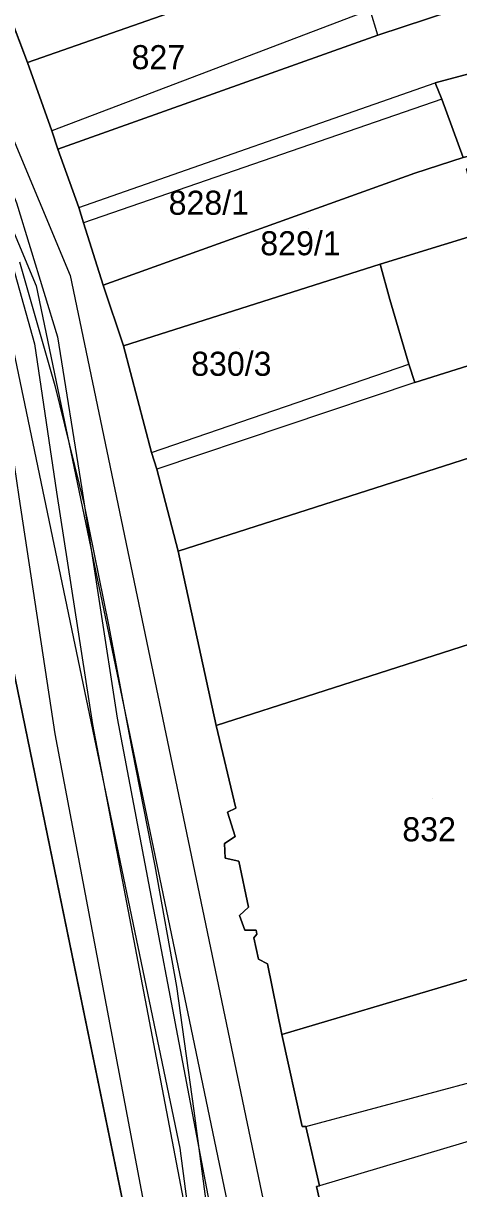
# Model space of a CAD drawing. Extents: x -263423 to -261326, y -1240067 to -1237864.
# Drawn here: x -262739.6 to -262703.4, y -1239671.3 to -1239574.4 of the extents above; entities that cross this region are included whole.
import ezdxf

# ---------------------------------------------------------------- set-up
doc = ezdxf.new("R2010")
doc.units = 0
for name, color, linetype in [('body_kn', 7, 'Continuous'), ('kladpar_druhypozemkov', 7, 'Continuous'), ('kladpar_hranice', 7, 'Continuous'), ('kladpar_parcelnecisla', 7, 'Continuous'), ('kladpar_plochy', 7, 'Continuous'), ('tarchy_linie', 7, 'Continuous'), ('zappar_hrandruhpozemk', 7, 'Continuous')]:
    doc.layers.add(name, color=color, linetype=linetype)

msp = doc.modelspace()

# ---------------------------------------------------------------- linework, layer by layer
at = {"layer": 'body_kn'}
for p, q in [((-262710.1, -1239575.4), (-262710.1, -1239575.4)), ((-262710.1, -1239575.4), (-262710.1, -1239575.4)), ((-262739.27, -1239577.68), (-262739.27, -1239577.68)), ((-262705.33, -1239579.37), (-262705.33, -1239579.37)), ((-262704.77, -1239580.71), (-262704.77, -1239580.71)), ((-262704.77, -1239580.71), (-262704.77, -1239580.71)), ((-262737.26, -1239583.36), (-262737.26, -1239583.36)), ((-262736.75, -1239584.89), (-262736.75, -1239584.89)), ((-262707.02, -1239586.88), (-262707.02, -1239586.88)), ((-262734.99, -1239589.74), (-262734.99, -1239589.74)), ((-262734.99, -1239589.74), (-262734.99, -1239589.74)), ((-262734.61, -1239591.01), (-262734.61, -1239591.01)), ((-262709.91, -1239594.45), (-262709.91, -1239594.45)), ((-262735.73, -1239595.37), (-262735.73, -1239595.37)), ((-262738.56, -1239596.25), (-262738.56, -1239596.25)), ((-262732.97, -1239596.18), (-262732.97, -1239596.18)), ((-262732.97, -1239596.18), (-262732.97, -1239596.18)), ((-262709.09, -1239597.38), (-262709.09, -1239597.38)), ((-262736.77, -1239600.48), (-262736.77, -1239600.48)), ((-262738.68, -1239601.06), (-262738.68, -1239601.06)), ((-262731.27, -1239601.22), (-262731.27, -1239601.22)), ((-262707.52, -1239602.74), (-262707.52, -1239602.74)), ((-262707.52, -1239602.74), (-262707.52, -1239602.74)), ((-262736.99, -1239604.52), (-262736.99, -1239604.52)), ((-262707.01, -1239604.27), (-262707.01, -1239604.27)), ((-262707.01, -1239604.27), (-262707.01, -1239604.27)), ((-262728.94, -1239610.09), (-262728.94, -1239610.09)), ((-262728.94, -1239610.09), (-262728.94, -1239610.09)), ((-262728.5, -1239611.49), (-262728.5, -1239611.49)), ((-262736.86, -1239613.39), (-262736.86, -1239613.39)), ((-262734.76, -1239613.13), (-262734.76, -1239613.13)), ((-262734.56, -1239614.45), (-262734.56, -1239614.45)), ((-262726.74, -1239618.31), (-262726.74, -1239618.31)), ((-262732.52, -1239624.43), (-262732.52, -1239624.43)), ((-262733.86, -1239632.71), (-262733.86, -1239632.71)), ((-262731.81, -1239632.18), (-262731.81, -1239632.18)), ((-262723.55, -1239632.79), (-262723.55, -1239632.79)), ((-262736.98, -1239633.48), (-262736.98, -1239633.48)), ((-262730.56, -1239634.88), (-262730.56, -1239634.88)), ((-262721.92, -1239639.67), (-262721.92, -1239639.67)), ((-262722.62, -1239639.99), (-262722.62, -1239639.99)), ((-262722.88, -1239642.6), (-262722.88, -1239642.6)), ((-262721.99, -1239642.03), (-262721.99, -1239642.03)), ((-262728.68, -1239644.46), (-262728.68, -1239644.46)), ((-262722.82, -1239643.81), (-262722.82, -1239643.81)), ((-262721.68, -1239644.07), (-262721.68, -1239644.07)), ((-262720.86, -1239647.9), (-262720.86, -1239647.9)), ((-262721.63, -1239648.59), (-262721.63, -1239648.59)), ((-262721.19, -1239649.81), (-262721.19, -1239649.81)), ((-262720.23, -1239649.81), (-262720.23, -1239649.81)), ((-262720.17, -1239650.13), (-262720.17, -1239650.13)), ((-262720.43, -1239650.45), (-262720.43, -1239650.45)), ((-262720.05, -1239652.23), (-262720.05, -1239652.23)), ((-262719.29, -1239652.62), (-262719.29, -1239652.62)), ((-262726.88, -1239654.48), (-262726.88, -1239654.48)), ((-262718.1, -1239658.48), (-262718.1, -1239658.48)), ((-262725.41, -1239664.84), (-262725.41, -1239664.84)), ((-262716.41, -1239666.14), (-262716.41, -1239666.14)), ((-262716.09, -1239666.14), (-262716.09, -1239666.14)), ((-262716.09, -1239666.14), (-262716.09, -1239666.14)), ((-262726.59, -1239667.94), (-262726.59, -1239667.94)), ((-262715.22, -1239671.11), (-262715.22, -1239671.11)), ((-262714.96, -1239671.05), (-262714.96, -1239671.05))]:
    msp.add_line(p, q, dxfattribs=at)
at = {"layer": 'kladpar_druhypozemkov'}
for p, q in [((-262728.34, -1239575.93), (-262728.34, -1239575.93)), ((-262724.04, -1239588.23), (-262724.04, -1239588.23)), ((-262715.85, -1239591.46), (-262715.85, -1239591.46)), ((-262721.64, -1239601.42), (-262721.64, -1239601.42)), ((-262705.54, -1239638.82), (-262705.54, -1239638.82))]:
    msp.add_line(p, q, dxfattribs=at)
at = {"layer": 'kladpar_hranice'}
for points in [[(-262726.47, -1239557.68), (-262724.81, -1239557.05), (-262711.48, -1239551.83), (-262709.7, -1239551.2), (-262704.78, -1239565.62), (-262739.27, -1239577.68), (-262744.26, -1239564.47)], [(-262704.78, -1239565.62), (-262700.19, -1239563.92), (-262694.32, -1239561.91), (-262687.31, -1239559.84), (-262686.99, -1239559.78), (-262683.77, -1239567.12), (-262683.64, -1239567.44), (-262686.77, -1239568.19), (-262688.04, -1239568.5), (-262689.44, -1239568.81), (-262689.51, -1239568.62), (-262710.1, -1239575.4), (-262736.75, -1239584.89), (-262737.26, -1239583.36), (-262739.27, -1239577.68), (-262704.78, -1239565.62)], [(-262744.26, -1239564.47), (-262739.27, -1239577.68), (-262737.26, -1239583.36), (-262736.75, -1239584.89), (-262734.99, -1239589.74), (-262734.61, -1239591.01), (-262732.97, -1239596.18), (-262731.27, -1239601.22), (-262728.94, -1239610.09), (-262728.5, -1239611.49), (-262726.74, -1239618.31), (-262723.55, -1239632.79), (-262721.92, -1239639.67), (-262722.62, -1239639.99), (-262721.99, -1239642.03), (-262722.88, -1239642.6), (-262722.82, -1239643.81), (-262721.68, -1239644.07), (-262720.86, -1239647.9), (-262721.63, -1239648.59), (-262721.19, -1239649.81), (-262720.23, -1239649.81), (-262720.17, -1239650.13), (-262720.43, -1239650.45), (-262720.05, -1239652.23), (-262719.29, -1239652.62), (-262718.1, -1239658.48), (-262716.41, -1239666.14), (-262716.09, -1239666.14), (-262714.96, -1239671.05), (-262715.22, -1239671.11), (-262713.4, -1239679.02)], [(-262710.1, -1239575.4), (-262689.51, -1239568.62), (-262689.44, -1239568.81), (-262688.04, -1239568.5), (-262686.77, -1239568.19), (-262685.19, -1239573.99), (-262705.33, -1239579.37), (-262704.77, -1239580.71), (-262703, -1239585.56), (-262707.02, -1239586.88), (-262732.97, -1239596.18), (-262734.61, -1239591.01), (-262734.99, -1239589.74), (-262736.75, -1239584.89), (-262710.1, -1239575.4)], [(-262679.08, -1239572.37), (-262678.95, -1239572.62), (-262670.85, -1239570.24), (-262669.79, -1239576.04), (-262684.39, -1239580.37), (-262698.41, -1239584.5), (-262701.27, -1239585.16), (-262703, -1239585.56), (-262704.77, -1239580.71), (-262705.33, -1239579.37), (-262685.19, -1239573.99), (-262679.08, -1239572.37)], [(-262668.98, -1239581.33), (-262666.34, -1239589.72), (-262665.27, -1239593.13), (-262678.78, -1239597.27), (-262682.22, -1239598.34), (-262682.85, -1239596.68), (-262707.01, -1239604.27), (-262707.52, -1239602.74), (-262709.09, -1239597.38), (-262709.91, -1239594.45), (-262699.26, -1239591.18), (-262699.39, -1239590.74), (-262683.9, -1239585.91), (-262668.98, -1239581.33)], [(-262732.97, -1239596.18), (-262707.02, -1239586.88), (-262703, -1239585.56), (-262701.27, -1239585.16), (-262701.01, -1239585.92), (-262702.75, -1239586.55), (-262702.5, -1239587.53), (-262696.08, -1239585.35), (-262695.1, -1239588.68), (-262699.56, -1239590.17), (-262699.39, -1239590.74), (-262699.26, -1239591.18), (-262709.91, -1239594.45), (-262731.27, -1239601.22), (-262732.97, -1239596.18)], [(-262683.84, -1239604.57), (-262681.48, -1239603.75), (-262680.46, -1239603.44), (-262677.01, -1239602.37), (-262663.63, -1239598.17), (-262662.16, -1239597.73), (-262657.06, -1239596.16), (-262654.32, -1239595.29), (-262651.66, -1239594.48), (-262649.03, -1239593.68), (-262637.18, -1239590.08), (-262633.72, -1239601.88), (-262632.97, -1239604.62), (-262665.21, -1239614.28), (-262665.15, -1239614.6), (-262680.13, -1239619.05), (-262680.26, -1239618.73), (-262698.74, -1239624.56), (-262698.68, -1239624.82), (-262723.55, -1239632.79), (-262726.74, -1239618.31), (-262683.84, -1239604.57)], [(-262707.52, -1239602.74), (-262707.01, -1239604.27), (-262682.85, -1239596.68), (-262682.22, -1239598.34), (-262680.46, -1239603.44), (-262681.48, -1239603.75), (-262683.84, -1239604.57), (-262726.74, -1239618.31), (-262728.5, -1239611.49), (-262728.94, -1239610.09), (-262731.27, -1239601.22), (-262709.91, -1239594.45), (-262709.09, -1239597.38), (-262707.52, -1239602.74)], [(-262698.46, -1239652.65), (-262718.1, -1239658.48), (-262719.29, -1239652.62), (-262720.05, -1239652.23), (-262720.43, -1239650.45), (-262720.17, -1239650.13), (-262720.23, -1239649.81), (-262721.19, -1239649.81), (-262721.63, -1239648.59), (-262720.86, -1239647.9), (-262721.68, -1239644.07), (-262722.82, -1239643.81), (-262722.88, -1239642.6), (-262721.99, -1239642.03), (-262722.62, -1239639.99), (-262721.92, -1239639.67), (-262723.55, -1239632.79), (-262698.68, -1239624.82)], [(-262740.91, -1239625.89), (-262730.13, -1239678.22), (-262729.72, -1239680.22), (-262721.69, -1239722.43), (-262721.35, -1239724.22), (-262718.29, -1239740.35), (-262718.21, -1239740.75), (-262722.08, -1239740.82), (-262725.23, -1239741.33), (-262730.64, -1239742.58), (-262733.98, -1239743.76), (-262738.34, -1239745.97), (-262739.76, -1239747.13)], [(-262739.76, -1239747.13), (-262738.34, -1239745.97), (-262733.98, -1239743.76), (-262730.64, -1239742.58), (-262725.23, -1239741.33), (-262722.08, -1239740.82), (-262718.21, -1239740.75), (-262718.29, -1239740.35), (-262721.35, -1239724.22), (-262721.69, -1239722.43), (-262729.72, -1239680.22), (-262730.13, -1239678.22), (-262740.91, -1239625.89)], [(-262713.4, -1239679.02), (-262715.22, -1239671.11), (-262714.96, -1239671.05), (-262716.09, -1239666.14), (-262716.41, -1239666.14), (-262718.1, -1239658.48), (-262698.46, -1239652.65), (-262692.34, -1239650.83), (-262625.74, -1239631.34)]]:
    msp.add_lwpolyline(points, dxfattribs=at)
at = {"layer": 'kladpar_plochy'}
for p, q in [((-262739.27, -1239577.68), (-262744.26, -1239564.47)), ((-262744.26, -1239564.47), (-262739.27, -1239577.68)), ((-262704.78, -1239565.62), (-262739.27, -1239577.68)), ((-262739.27, -1239577.68), (-262737.26, -1239583.36)), ((-262737.26, -1239583.36), (-262736.75, -1239584.89)), ((-262736.75, -1239584.89), (-262734.99, -1239589.74)), ((-262734.99, -1239589.74), (-262734.61, -1239591.01)), ((-262734.61, -1239591.01), (-262732.97, -1239596.18)), ((-262732.97, -1239596.18), (-262731.27, -1239601.22)), ((-262731.27, -1239601.22), (-262728.94, -1239610.09)), ((-262728.94, -1239610.09), (-262728.5, -1239611.49)), ((-262728.5, -1239611.49), (-262726.74, -1239618.31)), ((-262726.74, -1239618.31), (-262723.55, -1239632.79)), ((-262740.91, -1239625.89), (-262730.13, -1239678.22)), ((-262730.13, -1239678.22), (-262740.91, -1239625.89)), ((-262723.55, -1239632.79), (-262721.92, -1239639.67)), ((-262721.92, -1239639.67), (-262722.62, -1239639.99)), ((-262722.62, -1239639.99), (-262721.99, -1239642.03)), ((-262721.99, -1239642.03), (-262722.88, -1239642.6)), ((-262722.88, -1239642.6), (-262722.82, -1239643.81)), ((-262722.82, -1239643.81), (-262721.68, -1239644.07)), ((-262721.68, -1239644.07), (-262720.86, -1239647.9)), ((-262720.86, -1239647.9), (-262721.63, -1239648.59)), ((-262721.63, -1239648.59), (-262721.19, -1239649.81)), ((-262721.19, -1239649.81), (-262720.23, -1239649.81)), ((-262720.17, -1239650.13), (-262720.43, -1239650.45)), ((-262720.23, -1239649.81), (-262720.17, -1239650.13)), ((-262720.43, -1239650.45), (-262720.05, -1239652.23)), ((-262720.05, -1239652.23), (-262719.29, -1239652.62)), ((-262719.29, -1239652.62), (-262718.1, -1239658.48)), ((-262718.1, -1239658.48), (-262716.41, -1239666.14)), ((-262716.41, -1239666.14), (-262716.09, -1239666.14)), ((-262716.09, -1239666.14), (-262714.96, -1239671.05)), ((-262714.96, -1239671.05), (-262715.22, -1239671.11)), ((-262715.22, -1239671.11), (-262713.4, -1239679.02))]:
    msp.add_line(p, q, dxfattribs=at)
for points in [[(-262704.78, -1239565.62), (-262700.19, -1239563.92), (-262694.32, -1239561.91), (-262687.31, -1239559.84), (-262686.99, -1239559.78), (-262683.77, -1239567.12), (-262683.64, -1239567.44), (-262686.77, -1239568.19), (-262688.04, -1239568.5), (-262689.44, -1239568.81), (-262689.51, -1239568.62), (-262710.1, -1239575.4), (-262736.75, -1239584.89), (-262737.26, -1239583.36), (-262739.27, -1239577.68)], [(-262710.1, -1239575.4), (-262689.51, -1239568.62), (-262689.44, -1239568.81), (-262688.04, -1239568.5), (-262686.77, -1239568.19), (-262685.19, -1239573.99), (-262705.33, -1239579.37), (-262704.77, -1239580.71), (-262703, -1239585.56), (-262707.02, -1239586.88), (-262732.97, -1239596.18), (-262734.61, -1239591.01), (-262734.99, -1239589.74), (-262736.75, -1239584.89)], [(-262679.08, -1239572.37), (-262678.95, -1239572.62), (-262670.85, -1239570.24), (-262669.79, -1239576.04), (-262684.39, -1239580.37), (-262698.41, -1239584.5), (-262701.27, -1239585.16), (-262703, -1239585.56), (-262704.77, -1239580.71), (-262705.33, -1239579.37), (-262685.19, -1239573.99)], [(-262668.98, -1239581.33), (-262666.34, -1239589.72), (-262665.27, -1239593.13), (-262678.78, -1239597.27), (-262682.22, -1239598.34), (-262682.85, -1239596.68), (-262707.01, -1239604.27), (-262707.52, -1239602.74), (-262709.09, -1239597.38), (-262709.91, -1239594.45), (-262699.26, -1239591.18), (-262699.39, -1239590.74), (-262683.9, -1239585.91)], [(-262732.97, -1239596.18), (-262707.02, -1239586.88), (-262703, -1239585.56), (-262701.27, -1239585.16), (-262701.01, -1239585.92), (-262702.75, -1239586.55), (-262702.5, -1239587.53), (-262696.08, -1239585.35), (-262695.1, -1239588.68), (-262699.56, -1239590.17), (-262699.39, -1239590.74), (-262699.26, -1239591.18), (-262709.91, -1239594.45), (-262731.27, -1239601.22)], [(-262683.84, -1239604.57), (-262681.48, -1239603.75), (-262680.46, -1239603.44), (-262677.01, -1239602.37), (-262663.63, -1239598.17), (-262662.16, -1239597.73), (-262657.06, -1239596.16), (-262654.32, -1239595.29), (-262651.66, -1239594.48), (-262649.03, -1239593.68), (-262637.18, -1239590.08), (-262633.72, -1239601.88), (-262632.97, -1239604.62), (-262665.21, -1239614.28), (-262665.15, -1239614.6), (-262680.13, -1239619.05), (-262680.26, -1239618.73), (-262698.74, -1239624.56), (-262698.68, -1239624.82), (-262723.55, -1239632.79), (-262726.74, -1239618.31)], [(-262707.52, -1239602.74), (-262707.01, -1239604.27), (-262682.85, -1239596.68), (-262682.22, -1239598.34), (-262680.46, -1239603.44), (-262681.48, -1239603.75), (-262683.84, -1239604.57), (-262726.74, -1239618.31), (-262728.5, -1239611.49), (-262728.94, -1239610.09), (-262731.27, -1239601.22), (-262709.91, -1239594.45), (-262709.09, -1239597.38)]]:
    msp.add_lwpolyline(points, close=True, dxfattribs=at)
for points in [[(-262698.46, -1239652.65), (-262718.1, -1239658.48), (-262719.29, -1239652.62), (-262720.05, -1239652.23), (-262720.43, -1239650.45), (-262720.17, -1239650.13), (-262720.23, -1239649.81), (-262721.19, -1239649.81), (-262721.63, -1239648.59), (-262720.86, -1239647.9), (-262721.68, -1239644.07), (-262722.82, -1239643.81), (-262722.88, -1239642.6), (-262721.99, -1239642.03), (-262722.62, -1239639.99), (-262721.92, -1239639.67), (-262723.55, -1239632.79), (-262698.68, -1239624.82)], [(-262713.4, -1239679.02), (-262715.22, -1239671.11), (-262714.96, -1239671.05), (-262716.09, -1239666.14), (-262716.41, -1239666.14), (-262718.1, -1239658.48), (-262698.46, -1239652.65), (-262692.34, -1239650.83), (-262625.74, -1239631.34)]]:
    msp.add_lwpolyline(points, dxfattribs=at)
at = {"layer": 'tarchy_linie'}
for points in [[(-262876.1, -1239267.26), (-262859.65, -1239272.11), (-262836.46, -1239332.83), (-262813.8, -1239395.79), (-262782.96, -1239480.21), (-262751.68, -1239564.86), (-262738.56, -1239596.25), (-262720.83, -1239681.08), (-262703.16, -1239765.24), (-262676.39, -1239868.22), (-262673.88, -1239876.15)], [(-262748.93, -1239563.78), (-262735.73, -1239595.37), (-262717.94, -1239680.48), (-262700.29, -1239764.57), (-262673.55, -1239867.4)], [(-262739.93, -1239594.25), (-262736.99, -1239604.52), (-262734.56, -1239614.45), (-262732.52, -1239624.43), (-262730.56, -1239634.88), (-262728.68, -1239644.46), (-262726.88, -1239654.48), (-262725.41, -1239664.84), (-262724.09, -1239674.85), (-262722.07, -1239685.48), (-262720.17, -1239695.75), (-262718.35, -1239705.44), (-262716.4, -1239715.43), (-262714.36, -1239726.14), (-262712.35, -1239736.36), (-262709.13, -1239752.42), (-262707.17, -1239764.28), (-262706.65, -1239767.73), (-262706.19, -1239774), (-262705.77, -1239786.06), (-262699.88, -1239808.04), (-262689.6, -1239849.41)], [(-262741.39, -1239597.13), (-262726.59, -1239667.94), (-262725.65, -1239675.1), (-262723.62, -1239685.77), (-262721.72, -1239696.04), (-262719.9, -1239705.74), (-262717.95, -1239715.73), (-262715.91, -1239726.44), (-262713.89, -1239736.67), (-262710.68, -1239752.7), (-262708.73, -1239764.53), (-262708.22, -1239767.91), (-262707.76, -1239774.09), (-262707.34, -1239786.29), (-262701.41, -1239808.43), (-262691.04, -1239850.16)]]:
    msp.add_lwpolyline(points, dxfattribs=at)
at = {"layer": 'zappar_hrandruhpozemk'}
for p, q in [((-262710.73, -1239573.3), (-262737.26, -1239583.36)), ((-262710.1, -1239575.4), (-262710.73, -1239573.3)), ((-262734.99, -1239589.74), (-262705.33, -1239579.37)), ((-262704.77, -1239580.71), (-262734.61, -1239591.01)), ((-262728.94, -1239610.09), (-262707.52, -1239602.74)), ((-262707.01, -1239604.27), (-262728.5, -1239611.49)), ((-262733.86, -1239632.71), (-262724.9, -1239679.49)), ((-262731.81, -1239632.18), (-262722.9, -1239679.06)), ((-262728.13, -1239680.12), (-262736.98, -1239633.48)), ((-262716.09, -1239666.14), (-262695.63, -1239660.63)), ((-262694.5, -1239664.96), (-262714.96, -1239671.05))]:
    msp.add_line(p, q, dxfattribs=at)
for points in [[(-262745.48, -1239581.79), (-262744.16, -1239584.53), (-262741.8, -1239590.07), (-262738.68, -1239601.06), (-262736.86, -1239613.39), (-262733.86, -1239632.71)], [(-262742.52, -1239583.68), (-262740.19, -1239589.35), (-262736.77, -1239600.48), (-262734.76, -1239613.13), (-262731.81, -1239632.18)], [(-262736.98, -1239633.48), (-262739.96, -1239613.78), (-262741.53, -1239603.14)]]:
    msp.add_lwpolyline(points, dxfattribs=at)

# ---------------------------------------------------------------- texts
at = {"layer": 'kladpar_parcelnecisla'}
for s, p in [('827', (-262730.61, -1239578.23)), ('828/1', (-262727.519, -1239590.33)), ('829/1', (-262719.888, -1239593.7)), ('830/3', (-262725.647, -1239603.72)), ('832', (-262708.06, -1239642.42))]:
    msp.add_text(s, height=2, dxfattribs=at).set_placement(p)

doc.saveas('drawing.dxf')
